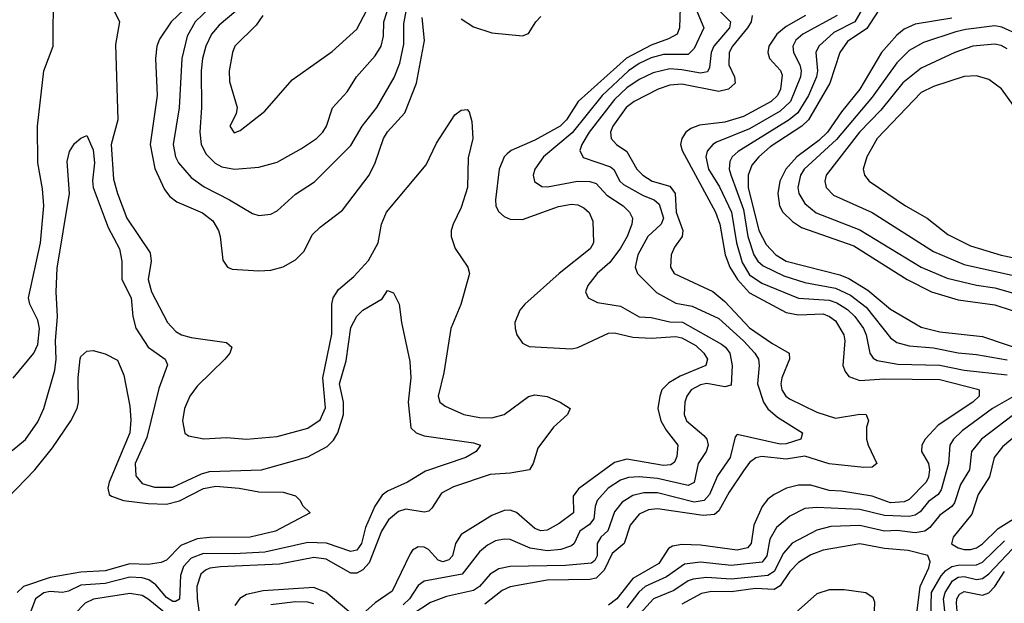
# Model space of a CAD drawing. Header units: inches. Extents: x 1305375 to 1407406, y 744550 to 841633.
# Tile 439 of 509: x 1376391 to 1379601, y 833675 to 835577. Entities that reach past the tile are written whole.
import ezdxf

# ---------------------------------------------------------------- set-up
doc = ezdxf.new("R2010")
doc.units = ezdxf.units.IN
doc.header["$MEASUREMENT"] = 0
doc.layers.add('B3873', color=7, linetype='Continuous')

msp = doc.modelspace()

# ---------------------------------------------------------------- linework, layer by layer
at = {"layer": 'B3873', "color": 5}
for points, elevation in [([(1376370, 834408.9), (1376437.5, 834490), (1376450, 834518.4), (1376455.1, 834570), (1376450, 834597.7), (1376423.9, 834650), (1376419.7, 834670), (1376458.9, 834850), (1376469.6, 834969.6), (1376465.8, 835025.8), (1376450.3, 835110.3), (1376448.9, 835230), (1376469.5, 835410), (1376500.1, 835490), (1376501.3, 835670)], 1280), ([(1376675, 835655.1), (1376716.5, 835570), (1376703.7, 835496.3), (1376710.8, 835250), (1376689.3, 835170), (1376697, 835057), (1376709.7, 835010), (1376740.1, 834930), (1376816.5, 834816.5), (1376819.1, 834790), (1376810.1, 834730), (1376820.1, 834690), (1376873.1, 834590), (1376900.4, 834560.4), (1376918.5, 834550), (1376950, 834541.1), (1377064.7, 834524.7), (1377082.4, 834510), (1377075.6, 834490), (1377059.3, 834470), (1376970, 834382.4), (1376945.2, 834350), (1376928.6, 834310), (1376922.2, 834270), (1376929.1, 834229.1), (1376940.9, 834220.9), (1376991.4, 834211.4), (1377064.9, 834215.1), (1377130, 834210.1), (1377230, 834218.2), (1377330, 834245.9), (1377370, 834273), (1377387.7, 834312.3), (1377379.7, 834410), (1377408.6, 834551.4), (1377408, 834650), (1377412.6, 834670), (1377430, 834697), (1377480.2, 834739.8), (1377527.7, 834792.3), (1377559.5, 834850), (1377570.7, 834910), (1377586.5, 834950), (1377716.5, 835103.5), (1377750, 835173.8), (1377810, 835266.4), (1377830, 835282), (1377850, 835284), (1377856.2, 835276.2), (1377864.5, 835244.5), (1377868.6, 835190), (1377853.4, 835126.6), (1377850.3, 835030), (1377830, 834965), (1377804.1, 834910), (1377798, 834890), (1377798, 834870), (1377810.8, 834830.8), (1377851.4, 834770), (1377857.3, 834750), (1377828.6, 834648.6), (1377796.9, 834570), (1377773.7, 834426.3), (1377755, 834350), (1377760.6, 834330), (1377777.6, 834317.6), (1377838.7, 834290), (1377890, 834280.1), (1377930, 834279.4), (1377970, 834289.7), (1378050, 834349.2), (1378070, 834354.4), (1378110, 834348.4), (1378153.1, 834330), (1378185.3, 834310), (1378177.1, 834290), (1378130.7, 834249.3), (1378079.9, 834180.1), (1378064.3, 834130), (1378053, 834110), (1377990, 834099.1), (1377924.9, 834095.1), (1377805.3, 834054.7), (1377765.8, 834034.2), (1377734.9, 833985.1), (1377724.3, 833975.7), (1377710, 833972.3), (1377650, 833981.9), (1377626, 833974), (1377593.6, 833946.4), (1377570, 833910.5), (1377530, 833806.8), (1377510, 833783.5), (1377490, 833773.1), (1377470, 833773.5), (1377390, 833819.1), (1377350, 833824), (1377237.4, 833802.6), (1377046, 833794), (1377010.8, 833789.2), (1376997.2, 833782.8), (1376981.6, 833770), (1376968.4, 833730), (1376969.1, 833690.9), (1376980.3, 833610)], 1280), ([(1376967.9, 835650), (1376884.6, 835570), (1376846.3, 835513.7), (1376837.5, 835490), (1376834.2, 835450), (1376839.4, 835330), (1376816.7, 835170), (1376831.6, 835091.6), (1376863, 835023), (1376880.6, 835000.6), (1376903, 834983), (1376987, 834947), (1377020.8, 834920.8), (1377039.3, 834890), (1377044.6, 834870), (1377053, 834793), (1377068, 834770), (1377084.1, 834764.1), (1377170, 834758.6), (1377210, 834760.6), (1377250, 834771.8), (1377290, 834793.8), (1377318, 834822), (1377344.5, 834875.5), (1377370, 834900.6), (1377443.5, 834956.5), (1377529.9, 835070), (1377549.5, 835110.5), (1377576.6, 835190), (1377590, 835211.3), (1377646.7, 835273.3), (1377684, 835370), (1377711, 835509), (1377703.4, 835583.4)], 1320), ([(1377037.9, 835642.1), (1376963.1, 835570), (1376937.2, 835522.8), (1376919.9, 835450), (1376911, 835289), (1376890.9, 835170), (1376899.4, 835130), (1376908.8, 835110), (1376950, 835061.9), (1376992.5, 835032.5), (1377075.2, 834990), (1377150, 834944.7), (1377170, 834938.9), (1377210, 834943.2), (1377230, 834954.2), (1377290, 835007.9), (1377351.9, 835048.1), (1377470, 835166.7), (1377507.8, 835230), (1377554.7, 835290), (1377611.2, 835388.8), (1377630, 835434.9), (1377642.9, 835497.1), (1377643.2, 835563.2), (1377651.8, 835610)], 1340), ([(1377095.7, 835604.3), (1377040.8, 835559.2), (1377015.8, 835530), (1376998, 835490), (1376987.2, 835450), (1376982.2, 835410), (1376984, 835290), (1376978.3, 835210), (1376983, 835170), (1376998.8, 835138.8), (1377028.7, 835108.7), (1377050, 835097.2), (1377090.9, 835089.1), (1377170, 835096.1), (1377230, 835112.9), (1377310, 835157), (1377358.5, 835190), (1377379.1, 835210), (1377390.6, 835230), (1377410.5, 835289.5), (1377458.4, 835341.6), (1377488.4, 835390), (1377550, 835458.6), (1377569.4, 835490), (1377577, 835523), (1377578.5, 835570), (1377597.7, 835630)], 1360), ([(1377183.8, 835590), (1377161.7, 835558.3), (1377092.5, 835490), (1377084.3, 835470), (1377073.6, 835410), (1377074.9, 835374.9), (1377099.6, 835290), (1377097, 835270), (1377076.5, 835230), (1377090, 835208.2), (1377110, 835215.3), (1377190, 835278.4), (1377279, 835381), (1377410, 835472.9), (1377490, 835545.4), (1377543.8, 835650)], 1380), ([(1378543.9, 835616.1), (1378541.5, 835550), (1378534.7, 835530), (1378505.8, 835514.2), (1378450, 835494.1), (1378369.1, 835450.9), (1378211.9, 835310), (1378173.2, 835250), (1378152.3, 835230), (1378070, 835183.9), (1377992.8, 835150), (1377980.5, 835139.5), (1377970, 835129.8), (1377954.5, 835090), (1377941.7, 834990), (1377942.9, 834970), (1377951.5, 834951.5), (1377970, 834935.1), (1377990, 834926.2), (1378030, 834925.6), (1378147.8, 834967.8), (1378190, 834975.7), (1378210, 834973.2), (1378230, 834964), (1378247.9, 834947.9), (1378259.7, 834919.7), (1378261.3, 834850), (1378250.1, 834830), (1378150.1, 834750), (1378037.6, 834650), (1378021.1, 834630), (1378005.3, 834590), (1378006.2, 834570), (1378011.1, 834550), (1378030, 834522.8), (1378052.2, 834512.2), (1378190, 834503.8), (1378210, 834509), (1378310, 834555.5), (1378330, 834556.3), (1378390, 834541.8), (1378450, 834539.4), (1378530, 834543.8), (1378550, 834539.5), (1378594.7, 834514.7), (1378621.5, 834490), (1378633.4, 834470), (1378627.3, 834450), (1378544.5, 834415.5), (1378506.9, 834393.1), (1378484.6, 834370), (1378477.2, 834350), (1378471.5, 834310), (1378480.5, 834270), (1378498.7, 834238.7), (1378536.6, 834190), (1378532.8, 834152.8), (1378525.5, 834134.5), (1378514.1, 834125.9), (1378490, 834124.2), (1378370, 834144.9), (1378330, 834134.1), (1378212.6, 834047.4), (1378195.6, 834024.4), (1378196.6, 833970), (1378150, 833934.6), (1378110, 833913.2), (1378090, 833911.5), (1378070, 833919.1), (1378010, 833970.9), (1377990, 833978.4), (1377970, 833977.4), (1377930, 833960.7), (1377830, 833899), (1377811.9, 833870), (1377801.6, 833830), (1377790, 833817), (1377770, 833809.9), (1377755.6, 833815.6), (1377723.4, 833850), (1377710, 833858.3), (1377690, 833859.2), (1377671.9, 833848.1), (1377663.8, 833836.2), (1377605.4, 833714.6), (1377550, 833676.1), (1377510, 833640.6)], 1320), ([(1378668.5, 835608.5), (1378708.1, 835570), (1378704.4, 835550), (1378653.6, 835490), (1378645.4, 835470), (1378639.6, 835420.4), (1378633, 835407), (1378610, 835402), (1378550, 835413.6), (1378510, 835416.2), (1378456.5, 835403.5), (1378410, 835381.8), (1378370, 835354.7), (1378330, 835316.6), (1378247, 835210), (1378223.5, 835170), (1378217, 835150), (1378227.4, 835127.4), (1378316.8, 835096.8), (1378328.3, 835088.3), (1378347.8, 835050), (1378359.4, 835039.4), (1378423.9, 835003.9), (1378459.4, 834990), (1378475.9, 834975.9), (1378489.8, 834930), (1378481.8, 834910), (1378438.9, 834870), (1378406.4, 834810), (1378396.8, 834770), (1378404.5, 834750), (1378467.2, 834687.2), (1378530, 834652.4), (1378583.4, 834643.4), (1378670, 834603.4), (1378750.8, 834530), (1378787.2, 834490), (1378799.4, 834470), (1378801.6, 834450), (1378796, 834390), (1378815.6, 834330), (1378830, 834309.1), (1378861.4, 834281.4), (1378942.7, 834230), (1378937, 834210), (1378890, 834194.8), (1378870, 834194), (1378730, 834225.1), (1378722.9, 834217.1), (1378707.4, 834150), (1378665.4, 834090), (1378639.6, 834030), (1378622.2, 834010), (1378590, 834005), (1378470, 834034.7), (1378425.6, 834034.4), (1378390, 834026.5), (1378355.3, 834004.7), (1378330, 833973.2), (1378308.6, 833911.4), (1378285.3, 833890), (1378273.2, 833870), (1378273.3, 833830), (1378265.9, 833814.1), (1378254.6, 833805.4), (1378170, 833798.5), (1377990, 833794.6), (1377953.1, 833786.9), (1377924.8, 833770), (1377889.8, 833730.2), (1377870, 833716.4), (1377782.6, 833697.4), (1377730, 833678), (1377592.5, 833587.5)], 1360), ([(1378596.1, 835610), (1378620.9, 835550), (1378590, 835483.2), (1378570, 835463.5), (1378490, 835463.2), (1378450, 835452.3), (1378410, 835433.7), (1378375.5, 835410), (1378290.1, 835330), (1378191.6, 835208.4), (1378098.5, 835130), (1378070.2, 835090), (1378065, 835070), (1378069.5, 835049.5), (1378093, 835033), (1378111.6, 835031.6), (1378209.6, 835050.4), (1378250, 835049.3), (1378270, 835043), (1378304.6, 835004.6), (1378358.4, 834970), (1378378.4, 834950), (1378388.4, 834930), (1378386, 834910), (1378371.6, 834870), (1378350, 834832.3), (1378314.6, 834785.4), (1378273, 834750), (1378242.7, 834710), (1378235.8, 834690), (1378243.7, 834670), (1378274.6, 834654.6), (1378350, 834643), (1378410, 834608.7), (1378450, 834606.1), (1378510, 834592), (1378551.4, 834591.4), (1378679.2, 834519.2), (1378692.2, 834510), (1378706.1, 834490), (1378713.3, 834450), (1378710, 834385.7), (1378690, 834379.9), (1378630.7, 834390.7), (1378610, 834387.3), (1378579.6, 834370), (1378565.8, 834350), (1378559.5, 834330), (1378557.4, 834290), (1378564.6, 834270), (1378621.2, 834221.2), (1378630.5, 834210), (1378634.8, 834190), (1378629.1, 834170), (1378602.3, 834130), (1378590, 834068.3), (1378570, 834058.5), (1378470, 834081.4), (1378410, 834087.3), (1378375.4, 834084.6), (1378350, 834076.7), (1378309.8, 834050.2), (1378273.9, 834010), (1378266.9, 833990), (1378262.1, 833950), (1378248.6, 833931.4), (1378217.2, 833910), (1378198.6, 833870), (1378190, 833862.1), (1378155.3, 833850), (1378110, 833845.9), (1378055, 833855), (1377990, 833882.3), (1377970, 833884.2), (1377941.9, 833878.1), (1377915.9, 833864.1), (1377890, 833842.6), (1377833.3, 833770), (1377710, 833747.6), (1377690, 833732.8), (1377661.7, 833690), (1377641.3, 833670)], 1340), ([(1379141.2, 835618.8), (1379113.2, 835570), (1379045, 835535), (1378995.6, 835490), (1378986.7, 835470), (1378991.4, 835410), (1378988.8, 835390), (1378962.6, 835330), (1378927.1, 835272.9), (1378899.7, 835250), (1378733.1, 835146.9), (1378713.1, 835130), (1378705.4, 835114.6), (1378704, 835090), (1378708.8, 835071.2), (1378750, 834958.1), (1378764.4, 834870), (1378784.3, 834810), (1378797.4, 834790), (1378815, 834775), (1378882.3, 834742.3), (1378950, 834719.9), (1379050, 834702.3), (1379098.8, 834678.8), (1379150, 834639.9), (1379230, 834540.4), (1379250, 834525), (1379290, 834514.1), (1379370, 834507.5), (1379450.6, 834490.6), (1379510, 834485.3), (1379610, 834467.9)], 1460), ([(1379192.7, 835610), (1379152.3, 835547.7), (1379090, 835505.4), (1379064.4, 835470), (1379032.4, 835370), (1378962.3, 835250), (1378940.7, 835230), (1378837.5, 835162.5), (1378800.6, 835130), (1378777.8, 835102.2), (1378765.8, 835070), (1378765.5, 835030), (1378800.2, 834890), (1378824.4, 834844.4), (1378856.2, 834810), (1378890, 834789.8), (1379065, 834745), (1379093.5, 834733.5), (1379155.8, 834695.8), (1379230, 834633.7), (1379330, 834575.2), (1379390, 834560), (1379530, 834544.1), (1379690.2, 834490)], 1480), ([(1377830, 835579.7), (1377870, 835553.3), (1377930, 835533.6), (1378030, 835524.4), (1378050, 835531.8), (1378073.4, 835570), (1378090, 835586.6)], 1320), ([(1378779.1, 835590), (1378775.9, 835570), (1378763.9, 835550), (1378714.4, 835490), (1378704.3, 835470), (1378702.7, 835430), (1378721.2, 835390), (1378723.1, 835370), (1378701.7, 835350), (1378670, 835342.5), (1378550, 835366.4), (1378510, 835363.4), (1378472.5, 835350), (1378394.1, 835310), (1378367.8, 835290), (1378324, 835230), (1378317.3, 835210), (1378319.2, 835190), (1378336.3, 835170), (1378370, 835147), (1378402.6, 835090), (1378422.8, 835070), (1378452.3, 835050), (1378510, 835034.6), (1378527.5, 835010), (1378530.7, 834950), (1378552.7, 834890), (1378550.1, 834869.9), (1378525.1, 834834.9), (1378515.1, 834810), (1378512.2, 834770), (1378524.3, 834750), (1378650, 834691.4), (1378690, 834658.4), (1378770, 834572.6), (1378842.6, 834522.6), (1378899.8, 834490), (1378900.8, 834470), (1378875.1, 834410), (1378872.3, 834390), (1378875.3, 834370), (1378888.5, 834350), (1378900.7, 834340.7), (1378990, 834297.8), (1379050, 834277.9), (1379130, 834291.6), (1379150.3, 834290), (1379158.5, 834270), (1379151.1, 834248.9), (1379151.8, 834210), (1379156.6, 834190), (1379185.1, 834130), (1379170, 834118.8), (1379142.7, 834117.3), (1379030, 834129.8), (1378950, 834153.9), (1378890, 834144.6), (1378810, 834153), (1378791.1, 834148.9), (1378770, 834133.5), (1378750, 834107.1), (1378703.3, 834036.7), (1378670, 833976.4), (1378655.7, 833964.3), (1378618.5, 833961.5), (1378470, 833982.4), (1378440.9, 833979.1), (1378410, 833965.2), (1378380.8, 833930), (1378361.5, 833870), (1378322.8, 833837.2), (1378296.8, 833783.2), (1378270, 833756.8), (1378250, 833752.4), (1378110, 833750.7), (1377990, 833728.8), (1377963.6, 833716.4), (1377907.5, 833672.5)], 1380), ([(1378952.8, 835590), (1378890, 835554.3), (1378859.2, 835530), (1378833.3, 835490), (1378829.7, 835470), (1378835.5, 835450), (1378871.3, 835411.3), (1378876, 835396), (1378870.8, 835350), (1378861.8, 835330), (1378840.5, 835310), (1378750, 835261.2), (1378690, 835243), (1378607.4, 835232.6), (1378578.3, 835221.7), (1378562.3, 835210), (1378549, 835190), (1378545.6, 835170), (1378550.5, 835150), (1378659.7, 834950), (1378672.9, 834910), (1378690.3, 834810), (1378706.4, 834770), (1378730.5, 834730), (1378770, 834686.3), (1378890, 834623), (1378930, 834615.2), (1379010, 834617.7), (1379031.3, 834610), (1379050, 834595.5), (1379077.5, 834550), (1379081.3, 834530), (1379074.7, 834450), (1379081.5, 834430), (1379093.8, 834413.8), (1379130, 834401.4), (1379210, 834406.4), (1379390, 834403.9), (1379512.8, 834372.8), (1379518.8, 834370), (1379518.3, 834350), (1379497.6, 834330), (1379384.6, 834255.4), (1379343.1, 834210), (1379331.7, 834190), (1379330.6, 834170), (1379353.7, 834130), (1379357, 834110), (1379353.5, 834086.4), (1379346.4, 834070), (1379290, 834013.5), (1379274.7, 834005.3), (1379230, 834002), (1379170, 834024), (1379070, 834040.2), (1379030, 834042.3), (1378970, 834060.4), (1378930, 834060.1), (1378890.2, 834050), (1378850, 834029.9), (1378830, 834014.1), (1378811, 833990), (1378783.8, 833930), (1378775.3, 833870), (1378764, 833856), (1378730, 833848.6), (1378610, 833864.5), (1378550, 833866.3), (1378518.9, 833861.1), (1378506.2, 833853.8), (1378475, 833805), (1378390, 833756.1), (1378338.1, 833690), (1378310, 833669)], 1420), ([(1379056.3, 835590), (1378944.2, 835530), (1378921.2, 835510), (1378911.7, 835490), (1378913.9, 835470), (1378934.6, 835430), (1378938.5, 835410), (1378935.9, 835390), (1378903.8, 835310), (1378870, 835278.9), (1378770, 835220.9), (1378662.9, 835177.1), (1378650.1, 835169.9), (1378631.8, 835148.2), (1378627.5, 835130), (1378636.2, 835090), (1378672.4, 835032.4), (1378711.3, 834950), (1378728.1, 834850), (1378745.9, 834785.9), (1378770, 834745.1), (1378810, 834717.9), (1378930, 834669.2), (1379030, 834662.8), (1379054.2, 834654.2), (1379090, 834631.9), (1379113.5, 834610), (1379141.9, 834570), (1379150.5, 834549.5), (1379162.7, 834490), (1379173.6, 834473.6), (1379186.2, 834466.2), (1379254, 834454), (1379390, 834451.2), (1379470, 834435.1), (1379610, 834419.5)], 1440), ([(1379430, 835582.1), (1379310, 835561.9), (1379274, 835546), (1379250, 835526.5), (1379200.6, 835470), (1379130.1, 835350), (1379070, 835275.9), (1379024.6, 835210), (1378996.6, 835183.4), (1378924.4, 835130), (1378888, 835090), (1378868.6, 835050), (1378862.3, 835010), (1378867.8, 834970), (1378879.1, 834950), (1378910, 834918.7), (1378939.6, 834899.6), (1379110, 834839.5), (1379284, 834730), (1379363.5, 834690), (1379450, 834663.9), (1379570, 834647.8), (1379730, 834595.9)], 1520), ([(1379650, 835526.4), (1379592.2, 835552.2), (1379570, 835556.5), (1379475.8, 835544.2), (1379442.5, 835537.5), (1379337.5, 835502.5), (1379290, 835476.3), (1379250, 835436.2), (1379170, 835324.2), (1379053.7, 835186.3), (1378948.5, 835090), (1378936.7, 835070), (1378927.9, 835030), (1378931, 835010), (1378950, 834977.4), (1378987.5, 834947.5), (1379130, 834892.3), (1379330, 834770.4), (1379414.1, 834734.1), (1379510, 834711.5), (1379570, 834702.8), (1379750, 834651.6)], 1540), ([(1379610, 835481.6), (1379590, 835492.5), (1379570, 835496.7), (1379497.6, 835490), (1379438.9, 835470), (1379330, 835418.9), (1379270, 835371.1), (1379197.8, 835282.2), (1379129.1, 835210), (1379019.6, 835070), (1379015.3, 835050), (1379020.1, 835030), (1379044.4, 835004.4), (1379170, 834948), (1379370, 834820.9), (1379470, 834779.1), (1379767.2, 834712.8)], 1560), ([(1379650.6, 835270), (1379591.3, 835351.3), (1379550, 835382.2), (1379510, 835393.4), (1379470, 835391.5), (1379370, 835358.9), (1379330, 835339.7), (1379186.3, 835190), (1379152, 835130), (1379140.7, 835090), (1379144.4, 835070), (1379160.6, 835050), (1379278.6, 834970), (1379349.4, 834930), (1379417, 834877), (1379490, 834839.5), (1379590, 834809.8), (1379690, 834788.5)], 1580), ([(1376366.7, 834173.3), (1376410, 834208.5), (1376450, 834266), (1376469.3, 834310), (1376505.7, 834434.3), (1376509.4, 834470.6), (1376507.4, 834530), (1376514.6, 834610), (1376509.5, 834690), (1376513, 834767), (1376553.7, 835010), (1376545.3, 835114.7), (1376553.2, 835146.8), (1376570, 835173.4), (1376590, 835190.6), (1376610, 835198.8), (1376630, 835152.7), (1376635.3, 835110), (1376628.3, 835051.7), (1376630.5, 835030), (1376679.2, 834899.2), (1376716.4, 834830), (1376723.9, 834790), (1376723.7, 834730), (1376754.6, 834670), (1376759.6, 834610), (1376770, 834571.3), (1376810, 834510.1), (1376865.5, 834470), (1376872.3, 834452.3), (1376844.9, 834375.1), (1376805, 834215), (1376767.2, 834130), (1376769.5, 834090), (1376790, 834065.8), (1376830, 834053.6), (1376890, 834053.6), (1376983.7, 834096.3), (1377010, 834104.1), (1377179.7, 834110), (1377330, 834152.4), (1377393.8, 834186.2), (1377413.9, 834206.1), (1377428.3, 834230), (1377446.6, 834290), (1377446.1, 834330), (1377433.2, 834390), (1377455.3, 834464.7), (1377470, 834573.4), (1377490, 834610.5), (1377510, 834630.4), (1377573, 834667), (1377590, 834694), (1377610, 834686.8), (1377628.4, 834650), (1377635.6, 834590), (1377663.1, 834463.1), (1377665.8, 834410), (1377656.8, 834330), (1377666.2, 834246.2), (1377683.1, 834230), (1377710, 834220.4), (1377870, 834198), (1377893.4, 834190), (1377878.9, 834170), (1377845.3, 834150), (1377714.3, 834105.7), (1377655.6, 834070), (1377590, 834040.7), (1377572.5, 834027.5), (1377548.6, 833991.4), (1377517.8, 833922.2), (1377505.3, 833870), (1377490, 833847.6), (1377470, 833843.8), (1377391, 833871), (1377330, 833873), (1377190, 833841.7), (1377090, 833835.7), (1376990, 833836.7), (1376950, 833821.6), (1376924.7, 833795.3), (1376914.9, 833765.1), (1376911.8, 833688.2), (1376898.9, 833681.1), (1376890, 833680.5), (1376870, 833694.3), (1376834.8, 833734.9), (1376811.6, 833751.6), (1376790, 833757.5), (1376750, 833759.6), (1376670, 833739.1), (1376590, 833733.7), (1376550, 833714.1), (1376530.1, 833709.9), (1376490, 833713.5), (1376470, 833709.2), (1376442.3, 833690), (1376417.2, 833622.8)], 1260), ([(1376350, 834016.9), (1376440.7, 834110), (1376498.3, 834181.7), (1376557.9, 834270), (1376578.2, 834310), (1376582.9, 834330), (1376582, 834410), (1376588.1, 834471.9), (1376590, 834478.8), (1376610, 834496.3), (1376630, 834499.1), (1376670, 834488), (1376710, 834467.3), (1376730, 834418.8), (1376750, 834317.3), (1376753, 834273), (1376749.6, 834230), (1376682.2, 834070), (1376677.9, 834050), (1376682.9, 834030), (1376690, 834023.8), (1376729.8, 834009.8), (1376810, 834000.1), (1376870, 833998.3), (1376911.4, 834008.6), (1376990, 834048.7), (1377030, 834056.6), (1377106.8, 834050), (1377170, 834038), (1377250, 834037.6), (1377290, 834024.9), (1377304.9, 834010), (1377313.4, 833993.4), (1377338, 833970), (1377224.9, 833910), (1377142.8, 833890), (1377010, 833889.6), (1376970, 833885.5), (1376916.5, 833863.5), (1376870, 833815.3), (1376852.6, 833807.4), (1376810, 833801.4), (1376750, 833803.9), (1376670, 833781.1), (1376590, 833776.8), (1376490, 833758.9), (1376403.3, 833730), (1376383, 833710)], 1240), ([(1379668.3, 834370), (1379561.9, 834310), (1379463.2, 834236.8), (1379435.6, 834210), (1379423.1, 834190), (1379419.2, 834130), (1379395, 834045), (1379385.1, 834030), (1379353.1, 834006.9), (1379326.5, 833973.5), (1379310, 833961.6), (1379290, 833958.2), (1379210, 833961), (1379130, 833980.2), (1378990, 833986.7), (1378950, 833983.4), (1378901.2, 833958.8), (1378858.4, 833921.6), (1378836.3, 833883.7), (1378826.6, 833830), (1378810.9, 833809.1), (1378710, 833797.8), (1378610, 833808.6), (1378558, 833802), (1378499.3, 833760.7), (1378430, 833729.9), (1378408.9, 833711.1), (1378370, 833660.7)], 1440), ([(1379630.9, 834289.1), (1379525.9, 834210), (1379493.4, 834170), (1379487.1, 834110), (1379458.2, 834061.8), (1379438.1, 834001.9), (1379429.6, 833990), (1379390, 833962.5), (1379357.8, 833922.2), (1379341.9, 833910), (1379310, 833904.5), (1379251.9, 833911.9), (1379210, 833910.5), (1379130, 833928), (1379034.7, 833925.3), (1378990, 833913.3), (1378909.3, 833870.7), (1378881.3, 833838.7), (1378850, 833778.4), (1378830, 833765.6), (1378710, 833753.6), (1378630, 833758.8), (1378586.3, 833753.7), (1378570, 833748.1), (1378523, 833717), (1378456.8, 833690), (1378402.7, 833630)], 1460), ([(1379649.6, 834230), (1379594.8, 834185.2), (1379568, 834150), (1379552.7, 834087.3), (1379515.2, 834030), (1379494.5, 833965.5), (1379433.9, 833890), (1379428.8, 833868.8), (1379450, 833856.1), (1379470, 833850.6), (1379490, 833850.1), (1379510, 833856.2), (1379530, 833868.7), (1379581, 833919), (1379650, 833961.7)], 1480), ([(1379316.9, 833650), (1379326.5, 833730), (1379354.8, 833790), (1379359.1, 833810), (1379351, 833831), (1379287.1, 833847.1), (1379210, 833853.5), (1379130, 833868.6), (1379010, 833847.9), (1378970, 833832.6), (1378930, 833807.8), (1378901.5, 833778.5), (1378870, 833732.2), (1378850, 833720.1), (1378790, 833722.9), (1378710, 833712.6), (1378646.7, 833713.3), (1378613.1, 833706.9), (1378550, 833672)], 1480), ([(1379361.3, 833630), (1379363.6, 833710), (1379395.3, 833764.7), (1379410, 833781.9), (1379430, 833794.4), (1379450, 833799.3), (1379510, 833800.2), (1379530, 833809), (1379601.3, 833878.7)], 1460), ([(1379408.6, 833630), (1379402.3, 833690), (1379407.7, 833710), (1379432, 833748), (1379450, 833759.8), (1379470, 833761.9), (1379510, 833752.2), (1379530, 833755.3), (1379550, 833770.9), (1379627.2, 833852.8)], 1440), ([(1379450.4, 833610), (1379444.7, 833675.3), (1379445.8, 833690), (1379455, 833705), (1379470, 833713.9), (1379530, 833701.7), (1379550, 833708.9), (1379570, 833729.3), (1379601.3, 833778.7)], 1420), ([(1376950, 833574.7), (1376810, 833688.4), (1376790, 833700.3), (1376750, 833706.8), (1376631.8, 833688.2), (1376604.3, 833675.7), (1376570, 833639.4)], 1280), ([(1377470, 833642.7), (1377390, 833709.9), (1377350, 833726.8), (1377184.2, 833715.8), (1377130, 833703.9), (1377109.1, 833690.9), (1377092.7, 833667.3)], 1320), ([(1379177.5, 833650), (1379178.8, 833678.8), (1379173.2, 833693.2), (1379149.5, 833709.5), (1379078.8, 833718.8), (1379030, 833718.9), (1378990, 833705.6), (1378910, 833635.2)], 1520), ([(1377350, 833673.4), (1377330, 833678.4), (1377290, 833679.3), (1377210, 833670)], 1340)]:
    msp.add_lwpolyline(points, dxfattribs=dict(at, elevation=elevation))

doc.saveas('drawing.dxf')
